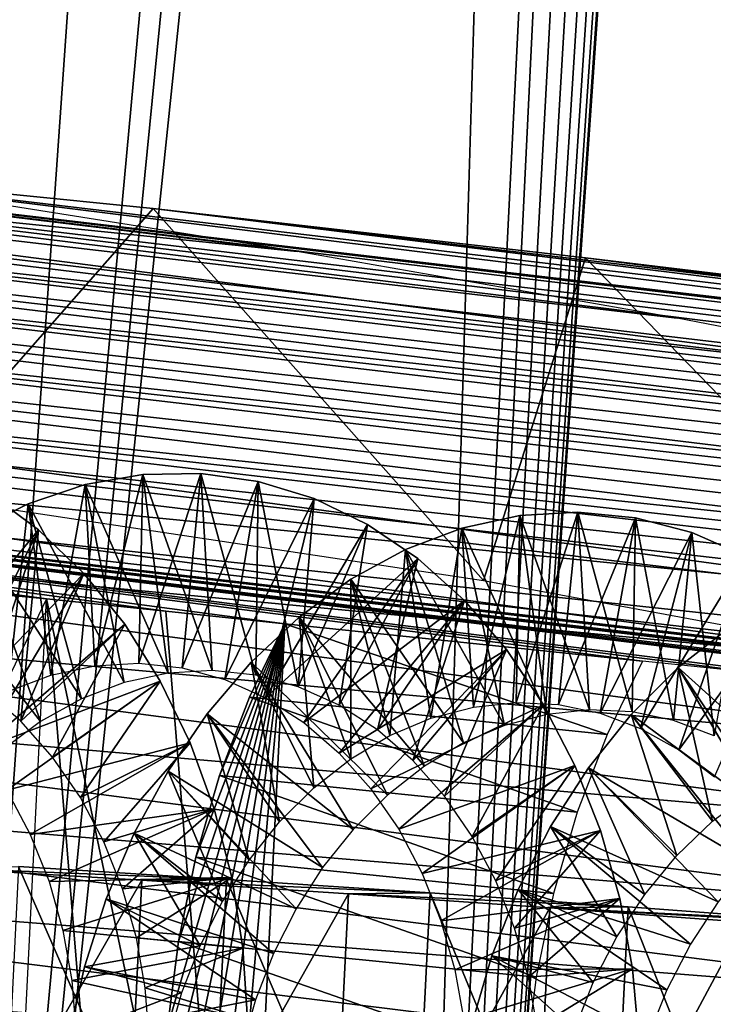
# Model space of a CAD drawing. Header units: millimetres. Extents: x -99 to 221, y -61 to 39.
# Tile 411 of 656: x 190.43 to 192.92, y -51.83 to -48.29. Entities that reach past the tile are written whole.
import ezdxf

# ---------------------------------------------------------------- set-up
doc = ezdxf.new("R2010")
doc.units = ezdxf.units.MM
doc.header["$LTSCALE"] = 33.374815
for name, color, linetype in [('122', 7, 'CONTINUOUS'), ('123', 7, 'CONTINUOUS'), ('127', 7, 'CONTINUOUS'), ('135', 7, 'CONTINUOUS'), ('136', 7, 'CONTINUOUS'), ('138', 7, 'CONTINUOUS'), ('151', 7, 'CONTINUOUS'), ('152', 7, 'CONTINUOUS'), ('33', 7, 'CONTINUOUS'), ('34', 7, 'CONTINUOUS'), ('85', 7, 'CONTINUOUS'), ('86', 7, 'CONTINUOUS'), ('87', 7, 'CONTINUOUS'), ('88', 7, 'CONTINUOUS')]:
    doc.layers.add(name, color=color, linetype=linetype)

msp = doc.modelspace()

# ---------------------------------------------------------------- linework, layer by layer
at = {"layer": '122', "color": 7, "linetype": 'Continuous'}
for points in [[(184.4275, -48.4444, -219.4162), (184.6606, -48.3515, -219.1923), (205.2551, -50.9006, -240.0365), (184.4275, -48.4444, -219.4162)], [(205.2551, -50.9006, -240.0365), (184.6606, -48.3515, -219.1923), (205.3605, -50.8552, -239.9356), (205.2551, -50.9006, -240.0365)], [(205.3605, -50.8552, -239.9356), (184.6606, -48.3515, -219.1923), (205.4671, -50.8185, -239.8327), (205.3605, -50.8552, -239.9356)], [(205.4671, -50.8185, -239.8327), (184.6606, -48.3515, -219.1923), (187.7356, -48.6732, -222.0303), (205.4671, -50.8185, -239.8327)], [(184.2012, -48.5728, -219.6296), (184.4275, -48.4444, -219.4162), (205.1514, -50.9545, -240.1348), (184.2012, -48.5728, -219.6296)], [(205.1514, -50.9545, -240.1348), (184.4275, -48.4444, -219.4162), (205.2551, -50.9006, -240.0365), (205.1514, -50.9545, -240.1348)], [(183.9849, -48.7351, -219.8296), (184.2012, -48.5728, -219.6296), (204.9504, -51.087, -240.3225), (183.9849, -48.7351, -219.8296)], [(205.0498, -51.0167, -240.2302), (184.2012, -48.5728, -219.6296), (205.1514, -50.9545, -240.1348), (205.0498, -51.0167, -240.2302)], [(204.9504, -51.087, -240.3225), (184.2012, -48.5728, -219.6296), (205.0498, -51.0167, -240.2302), (204.9504, -51.087, -240.3225)], [(189.3261, -48.8089, -223.2545), (198.1891, -49.9039, -232.3424), (187.7356, -48.6732, -222.0303), (189.3261, -48.8089, -223.2545)], [(205.5747, -50.7905, -239.7279), (205.4671, -50.8185, -239.8327), (187.7356, -48.6732, -222.0303), (205.5747, -50.7905, -239.7279)], [(205.5747, -50.7905, -239.7279), (187.7356, -48.6732, -222.0303), (201.9065, -50.3501, -236.0597), (205.5747, -50.7905, -239.7279)], [(198.1891, -49.9039, -232.3424), (201.9065, -50.3501, -236.0597), (187.7356, -48.6732, -222.0303), (198.1891, -49.9039, -232.3424)], [(183.7812, -48.9294, -220.014), (183.9849, -48.7351, -219.8296), (204.7603, -51.2508, -240.4963), (183.7812, -48.9294, -220.014)], [(204.7603, -51.2508, -240.4963), (183.9849, -48.7351, -219.8296), (204.8538, -51.1651, -240.4113), (204.7603, -51.2508, -240.4963)], [(204.8538, -51.1651, -240.4113), (183.9849, -48.7351, -219.8296), (204.9504, -51.087, -240.3225), (204.8538, -51.1651, -240.4113)], [(197.1589, -49.7375, -230.9942), (198.1891, -49.9039, -232.3424), (189.3261, -48.8089, -223.2545), (197.1589, -49.7375, -230.9942)], [(190.9067, -48.9666, -224.4708), (197.1589, -49.7375, -230.9942), (189.3261, -48.8089, -223.2545), (190.9067, -48.9666, -224.4708)], [(183.5926, -49.153, -220.1802), (183.7812, -48.9294, -220.014), (204.5836, -51.4437, -240.6537), (183.5926, -49.153, -220.1802)], [(204.5836, -51.4437, -240.6537), (183.7812, -48.9294, -220.014), (204.6701, -51.3438, -240.5772), (204.5836, -51.4437, -240.6537)], [(204.6701, -51.3438, -240.5772), (183.7812, -48.9294, -220.014), (204.7603, -51.2508, -240.4963), (204.6701, -51.3438, -240.5772)], [(196.1083, -49.5871, -229.6193), (197.1589, -49.7375, -230.9942), (190.9067, -48.9666, -224.4708), (196.1083, -49.5871, -229.6193)], [(192.4628, -49.1442, -225.668), (196.1083, -49.5871, -229.6193), (190.9067, -48.9666, -224.4708), (192.4628, -49.1442, -225.668)], [(195.0458, -49.4543, -228.229), (196.1083, -49.5871, -229.6193), (192.4628, -49.1442, -225.668), (195.0458, -49.4543, -228.229)], [(193.9797, -49.3401, -226.8348), (195.0458, -49.4543, -228.229), (192.4628, -49.1442, -225.668), (193.9797, -49.3401, -226.8348)], [(183.4216, -49.4032, -220.3262), (183.5926, -49.153, -220.1802), (204.4228, -51.663, -240.7926), (183.4216, -49.4032, -220.3262)], [(204.4228, -51.663, -240.7926), (183.5926, -49.153, -220.1802), (204.5011, -51.5502, -240.7256), (204.4228, -51.663, -240.7926)], [(204.5011, -51.5502, -240.7256), (183.5926, -49.153, -220.1802), (204.5836, -51.4437, -240.6537), (204.5011, -51.5502, -240.7256)], [(183.2702, -49.677, -220.4502), (183.4216, -49.4032, -220.3262), (190.5234, -50.3698, -227.447), (183.2702, -49.677, -220.4502)], [(204.3491, -51.7816, -240.8544), (183.4216, -49.4032, -220.3262), (204.4228, -51.663, -240.7926), (204.3491, -51.7816, -240.8544)], [(183.4216, -49.4032, -220.3262), (204.3491, -51.7816, -240.8544), (202.8214, -51.6584, -239.4053), (183.4216, -49.4032, -220.3262)], [(201.9634, -51.5684, -238.571), (183.4216, -49.4032, -220.3262), (202.3928, -51.6135, -238.9886), (201.9634, -51.5684, -238.571)], [(183.4216, -49.4032, -220.3262), (201.9634, -51.5684, -238.571), (199.9614, -51.3584, -236.6243), (183.4216, -49.4032, -220.3262)], [(202.3928, -51.6135, -238.9886), (183.4216, -49.4032, -220.3262), (202.8214, -51.6584, -239.4053), (202.3928, -51.6135, -238.9886)], [(199.1034, -51.2685, -235.79), (183.4216, -49.4032, -220.3262), (199.5328, -51.3135, -236.2076), (199.1034, -51.2685, -235.79)], [(183.4216, -49.4032, -220.3262), (199.1034, -51.2685, -235.79), (197.1014, -51.0586, -233.8433), (183.4216, -49.4032, -220.3262)], [(199.5328, -51.3135, -236.2076), (183.4216, -49.4032, -220.3262), (199.9614, -51.3584, -236.6243), (199.5328, -51.3135, -236.2076)], [(196.2434, -50.9687, -233.009), (183.4216, -49.4032, -220.3262), (196.6728, -51.0137, -233.4266), (196.2434, -50.9687, -233.009)], [(183.4216, -49.4032, -220.3262), (196.2434, -50.9687, -233.009), (193.5264, -50.6841, -230.3671), (183.4216, -49.4032, -220.3262)], [(196.6728, -51.0137, -233.4266), (183.4216, -49.4032, -220.3262), (197.1014, -51.0586, -233.8433), (196.6728, -51.0137, -233.4266)], [(190.5234, -50.3698, -227.447), (183.4216, -49.4032, -220.3262), (190.9528, -50.4147, -227.8645), (190.5234, -50.3698, -227.447)], [(190.9528, -50.4147, -227.8645), (183.4216, -49.4032, -220.3262), (191.3814, -50.4596, -228.2813), (190.9528, -50.4147, -227.8645)], [(191.3814, -50.4596, -228.2813), (183.4216, -49.4032, -220.3262), (192.6684, -50.5943, -229.5327), (191.3814, -50.4596, -228.2813)], [(192.6684, -50.5943, -229.5327), (183.4216, -49.4032, -220.3262), (193.0978, -50.6393, -229.9503), (192.6684, -50.5943, -229.5327)], [(193.0978, -50.6393, -229.9503), (183.4216, -49.4032, -220.3262), (193.5264, -50.6841, -230.3671), (193.0978, -50.6393, -229.9503)], [(190.3956, -50.6357, -227.5482), (183.2702, -49.677, -220.4502), (190.5234, -50.3698, -227.447), (190.3956, -50.6357, -227.5482)], [(191.2537, -50.7244, -228.3825), (191.3814, -50.4596, -228.2813), (192.5408, -50.8576, -229.634), (191.2537, -50.7244, -228.3825)], [(192.5408, -50.8576, -229.634), (191.3814, -50.4596, -228.2813), (192.6684, -50.5943, -229.5327), (192.5408, -50.8576, -229.634)], [(191.1464, -51.0054, -228.4618), (191.2537, -50.7244, -228.3825), (192.4335, -51.1372, -229.7134), (191.1464, -51.0054, -228.4618)], [(192.4335, -51.1372, -229.7134), (191.2537, -50.7244, -228.3825), (192.5408, -50.8576, -229.634), (192.4335, -51.1372, -229.7134)], [(191.0607, -51.2992, -228.5181), (191.1464, -51.0054, -228.4618), (192.3479, -51.4295, -229.7697), (191.0607, -51.2992, -228.5181)], [(192.3479, -51.4295, -229.7697), (191.1464, -51.0054, -228.4618), (192.4335, -51.1372, -229.7134), (192.3479, -51.4295, -229.7697)], [(190.9978, -51.6021, -228.5507), (191.0607, -51.2992, -228.5181), (192.2851, -51.731, -229.8025), (190.9978, -51.6021, -228.5507)], [(192.2851, -51.731, -229.8025), (191.0607, -51.2992, -228.5181), (192.3479, -51.4295, -229.7697), (192.2851, -51.731, -229.8025)], [(190.9583, -51.9105, -228.5593), (190.9978, -51.6021, -228.5507), (192.2457, -52.0381, -229.8112), (190.9583, -51.9105, -228.5593)], [(192.2457, -52.0381, -229.8112), (190.9978, -51.6021, -228.5507), (192.2851, -51.731, -229.8025), (192.2457, -52.0381, -229.8112)]]:
    msp.add_3dface(points, dxfattribs=at)
at = {"layer": '123', "color": 7, "linetype": 'Continuous'}
for points in [[(189.9721, -48.8908, -222.4995), (185.8286, -48.4444, -218.015), (191.4257, -49.121, -223.6169), (189.9721, -48.8908, -222.4995)], [(185.8286, -48.4444, -218.015), (186.042, -48.5728, -217.7888), (191.4257, -49.121, -223.6169), (185.8286, -48.4444, -218.015)], [(192.7931, -49.3608, -224.6679), (186.042, -48.5728, -217.7888), (194.0646, -49.607, -225.6451), (192.7931, -49.3608, -224.6679)], [(191.4257, -49.121, -223.6169), (186.042, -48.5728, -217.7888), (192.7931, -49.3608, -224.6679), (191.4257, -49.121, -223.6169)], [(186.042, -48.5728, -217.7888), (186.2421, -48.7351, -217.5725), (194.0646, -49.607, -225.6451), (186.042, -48.5728, -217.7888)], [(186.2421, -48.7351, -217.5725), (186.4264, -48.9294, -217.3687), (206.8238, -51.1651, -238.4414), (186.2421, -48.7351, -217.5725)], [(194.0646, -49.607, -225.6451), (186.2421, -48.7351, -217.5725), (206.735, -51.087, -238.538), (194.0646, -49.607, -225.6451)], [(206.735, -51.087, -238.538), (186.2421, -48.7351, -217.5725), (206.8238, -51.1651, -238.4414), (206.735, -51.087, -238.538)], [(206.9088, -51.2508, -238.3478), (186.4264, -48.9294, -217.3687), (206.9896, -51.3438, -238.2576), (206.9088, -51.2508, -238.3478)], [(206.8238, -51.1651, -238.4414), (186.4264, -48.9294, -217.3687), (206.9088, -51.2508, -238.3478), (206.8238, -51.1651, -238.4414)], [(186.4264, -48.9294, -217.3687), (186.5926, -49.153, -217.1802), (206.9896, -51.3438, -238.2576), (186.4264, -48.9294, -217.3687)], [(206.9896, -51.3438, -238.2576), (186.5926, -49.153, -217.1802), (207.0662, -51.4437, -238.1711), (206.9896, -51.3438, -238.2576)], [(207.0662, -51.4437, -238.1711), (186.5926, -49.153, -217.1802), (207.138, -51.5502, -238.0886), (207.0662, -51.4437, -238.1711)], [(186.5926, -49.153, -217.1802), (186.7386, -49.4032, -217.0092), (207.138, -51.5502, -238.0886), (186.5926, -49.153, -217.1802)], [(186.7386, -49.4032, -217.0092), (186.8626, -49.677, -216.8578), (193.8594, -50.3698, -224.111), (186.7386, -49.4032, -217.0092)], [(207.138, -51.5502, -238.0886), (186.7386, -49.4032, -217.0092), (207.205, -51.663, -238.0104), (207.138, -51.5502, -238.0886)], [(207.205, -51.663, -238.0104), (186.7386, -49.4032, -217.0092), (207.2668, -51.7816, -237.9367), (207.205, -51.663, -238.0104)], [(207.2668, -51.7816, -237.9367), (186.7386, -49.4032, -217.0092), (193.8594, -50.3698, -224.111), (207.2668, -51.7816, -237.9367)], [(186.8626, -49.677, -216.8578), (186.963, -49.9706, -216.7281), (193.9606, -50.6357, -223.9832), (186.8626, -49.677, -216.8578)], [(193.8594, -50.3698, -224.111), (186.8626, -49.677, -216.8578), (193.9606, -50.6357, -223.9832), (193.8594, -50.3698, -224.111)], [(186.963, -49.9706, -216.7281), (187.0385, -50.2807, -216.6215), (194.0398, -50.9177, -223.8758), (186.963, -49.9706, -216.7281)], [(193.9606, -50.6357, -223.9832), (186.963, -49.9706, -216.7281), (194.0398, -50.9177, -223.8758), (193.9606, -50.6357, -223.9832)], [(187.0385, -50.2807, -216.6215), (187.0883, -50.6031, -216.5396), (194.096, -51.2123, -223.7901), (187.0385, -50.2807, -216.6215)], [(194.0398, -50.9177, -223.8758), (187.0385, -50.2807, -216.6215), (194.096, -51.2123, -223.7901), (194.0398, -50.9177, -223.8758)], [(187.0883, -50.6031, -216.5396), (187.1116, -50.934, -216.4832), (194.1286, -51.5162, -223.7271), (187.0883, -50.6031, -216.5396)], [(194.096, -51.2123, -223.7901), (187.0883, -50.6031, -216.5396), (194.1286, -51.5162, -223.7271), (194.096, -51.2123, -223.7901)], [(187.1116, -50.934, -216.4832), (187.1082, -51.269, -216.4531), (194.1372, -51.8255, -223.6876), (187.1116, -50.934, -216.4832)], [(194.1286, -51.5162, -223.7271), (187.1116, -50.934, -216.4832), (194.1372, -51.8255, -223.6876), (194.1286, -51.5162, -223.7271)], [(187.1082, -51.269, -216.4531), (187.0781, -51.604, -216.4497), (194.1217, -52.1367, -223.6721), (187.1082, -51.269, -216.4531)], [(194.1372, -51.8255, -223.6876), (187.1082, -51.269, -216.4531), (194.1217, -52.1367, -223.6721), (194.1372, -51.8255, -223.6876)], [(187.0781, -51.604, -216.4497), (187.0217, -51.9349, -216.473), (194.0822, -52.446, -223.6807), (187.0781, -51.604, -216.4497)], [(194.1217, -52.1367, -223.6721), (187.0781, -51.604, -216.4497), (194.0822, -52.446, -223.6807), (194.1217, -52.1367, -223.6721)]]:
    msp.add_3dface(points, dxfattribs=at)
at = {"layer": '127', "color": 7, "linetype": 'Continuous'}
for points in [[(190.9067, -48.9666, -224.4708), (189.3261, -48.8089, -223.2545), (190.0062, -49.9905, -223.7651), (190.9067, -48.9666, -224.4708)], [(192.0963, -50.304, -225.3722), (190.9067, -48.9666, -224.4708), (190.0062, -49.9905, -223.7651), (192.0963, -50.304, -225.3722)], [(192.4628, -49.1442, -225.668), (190.9067, -48.9666, -224.4708), (192.0963, -50.304, -225.3722), (192.4628, -49.1442, -225.668)], [(193.9147, -50.6413, -226.7697), (192.4628, -49.1442, -225.668), (192.0963, -50.304, -225.3722), (193.9147, -50.6413, -226.7697)], [(193.9797, -49.3401, -226.8348), (192.4628, -49.1442, -225.668), (193.9147, -50.6413, -226.7697), (193.9797, -49.3401, -226.8348)]]:
    msp.add_3dface(points, dxfattribs=at)
at = {"layer": '135', "color": 7, "linetype": 'Continuous'}
for points in [[(190.4228, -51.3329, -229.4614), (191.1709, -51.3793, -229.6411), (190.107, -51.3363, -229.844), (190.4228, -51.3329, -229.4614)], [(190.107, -51.3363, -229.844), (191.1709, -51.3793, -229.6411), (190.8664, -51.3825, -230.0093), (190.107, -51.3363, -229.844)], [(191.1709, -51.3793, -229.6411), (191.9036, -51.4276, -229.8753), (190.8664, -51.3825, -230.0093), (191.1709, -51.3793, -229.6411)], [(190.8664, -51.3825, -230.0093), (191.9036, -51.4276, -229.8753), (191.6105, -51.4309, -230.2331), (190.8664, -51.3825, -230.0093)], [(191.9036, -51.4276, -229.8753), (192.617, -51.4776, -230.1628), (191.6105, -51.4309, -230.2331), (191.9036, -51.4276, -229.8753)], [(191.6105, -51.4309, -230.2331), (192.617, -51.4776, -230.1628), (192.3349, -51.4811, -230.5138), (191.6105, -51.4309, -230.2331)], [(192.617, -51.4776, -230.1628), (193.3071, -51.5291, -230.5019), (192.3349, -51.4811, -230.5138), (192.617, -51.4776, -230.1628)], [(193.3071, -51.5291, -230.5019), (193.2029, -51.5291, -230.6061), (192.3349, -51.4811, -230.5138), (193.3071, -51.5291, -230.5019)], [(192.3349, -51.4811, -230.5138), (193.2029, -51.5291, -230.6061), (193.0353, -51.5329, -230.8499), (192.3349, -51.4811, -230.5138)]]:
    msp.add_3dface(points, dxfattribs=at)
at = {"layer": '136', "color": 7, "linetype": 'Continuous'}
for points in [[(190.348, -52.8292, -229.3867), (191.0961, -52.8756, -229.5663), (190.4228, -51.3329, -229.4614), (190.348, -52.8292, -229.3867)], [(191.0961, -52.8756, -229.5663), (191.1709, -51.3793, -229.6411), (190.4228, -51.3329, -229.4614), (191.0961, -52.8756, -229.5663)], [(191.0961, -52.8756, -229.5663), (191.8288, -52.9239, -229.8005), (191.1709, -51.3793, -229.6411), (191.0961, -52.8756, -229.5663)], [(191.8288, -52.9239, -229.8005), (191.9036, -51.4276, -229.8753), (191.1709, -51.3793, -229.6411), (191.8288, -52.9239, -229.8005)], [(191.8288, -52.9239, -229.8005), (192.5422, -52.9739, -230.088), (191.9036, -51.4276, -229.8753), (191.8288, -52.9239, -229.8005)], [(192.5422, -52.9739, -230.088), (192.617, -51.4776, -230.1628), (191.9036, -51.4276, -229.8753), (192.5422, -52.9739, -230.088)], [(192.5422, -52.9739, -230.088), (193.2323, -53.0253, -230.4272), (192.617, -51.4776, -230.1628), (192.5422, -52.9739, -230.088)], [(193.2323, -53.0253, -230.4272), (193.3071, -51.5291, -230.5019), (192.617, -51.4776, -230.1628), (193.2323, -53.0253, -230.4272)]]:
    msp.add_3dface(points, dxfattribs=at)
at = {"layer": '138', "color": 7, "linetype": 'Continuous'}
for points in [[(190.0323, -52.8325, -229.7692), (190.107, -51.3363, -229.844), (190.8664, -51.3825, -230.0093), (190.0323, -52.8325, -229.7692)], [(190.7916, -52.8787, -229.9346), (190.0323, -52.8325, -229.7692), (190.8664, -51.3825, -230.0093), (190.7916, -52.8787, -229.9346)], [(190.7916, -52.8787, -229.9346), (190.8664, -51.3825, -230.0093), (191.6105, -51.4309, -230.2331), (190.7916, -52.8787, -229.9346)], [(191.5357, -52.9271, -230.1583), (190.7916, -52.8787, -229.9346), (191.6105, -51.4309, -230.2331), (191.5357, -52.9271, -230.1583)], [(191.5357, -52.9271, -230.1583), (191.6105, -51.4309, -230.2331), (192.3349, -51.4811, -230.5138), (191.5357, -52.9271, -230.1583)], [(192.2601, -52.9774, -230.439), (191.5357, -52.9271, -230.1583), (192.3349, -51.4811, -230.5138), (192.2601, -52.9774, -230.439)], [(192.2601, -52.9774, -230.439), (192.3349, -51.4811, -230.5138), (193.0353, -51.5329, -230.8499), (192.2601, -52.9774, -230.439)], [(192.9605, -53.0292, -230.7751), (192.2601, -52.9774, -230.439), (193.0353, -51.5329, -230.8499), (192.9605, -53.0292, -230.7751)]]:
    msp.add_3dface(points, dxfattribs=at)
at = {"layer": '151', "color": 7, "linetype": 'Continuous'}
for points in [[(190.792, -53.6321, -227.7037), (190.3623, -53.5924, -227.2859), (190.5234, -50.3698, -227.447), (190.792, -53.6321, -227.7037)], [(190.5234, -50.3698, -227.447), (190.9528, -50.4147, -227.8645), (191.2209, -53.6718, -228.1207), (190.5234, -50.3698, -227.447)], [(191.2209, -53.6718, -228.1207), (190.792, -53.6321, -227.7037), (190.5234, -50.3698, -227.447), (191.2209, -53.6718, -228.1207)], [(191.3814, -50.4596, -228.2813), (191.2209, -53.6718, -228.1207), (190.9528, -50.4147, -227.8645), (191.3814, -50.4596, -228.2813)]]:
    msp.add_3dface(points, dxfattribs=at)
at = {"layer": '152', "color": 7, "linetype": 'Continuous'}
for points in [[(191.3814, -50.4596, -228.2813), (190.9428, -52.2209, -228.5438), (190.9514, -52.5293, -228.5044), (191.3814, -50.4596, -228.2813)], [(191.3814, -50.4596, -228.2813), (190.9583, -51.9105, -228.5593), (190.9428, -52.2209, -228.5438), (191.3814, -50.4596, -228.2813)], [(191.3814, -50.4596, -228.2813), (190.9514, -52.5293, -228.5044), (190.9841, -52.8322, -228.4414), (191.3814, -50.4596, -228.2813)], [(191.3814, -50.4596, -228.2813), (190.9978, -51.6021, -228.5507), (190.9583, -51.9105, -228.5593), (191.3814, -50.4596, -228.2813)], [(191.3814, -50.4596, -228.2813), (190.9841, -52.8322, -228.4414), (191.0404, -53.126, -228.3558), (191.3814, -50.4596, -228.2813)], [(191.3814, -50.4596, -228.2813), (191.0607, -51.2992, -228.5181), (190.9978, -51.6021, -228.5507), (191.3814, -50.4596, -228.2813)], [(191.3814, -50.4596, -228.2813), (191.0404, -53.126, -228.3558), (191.1196, -53.407, -228.2484), (191.3814, -50.4596, -228.2813)], [(191.3814, -50.4596, -228.2813), (191.1464, -51.0054, -228.4618), (191.0607, -51.2992, -228.5181), (191.3814, -50.4596, -228.2813)], [(191.2209, -53.6718, -228.1207), (191.3814, -50.4596, -228.2813), (191.1196, -53.407, -228.2484), (191.2209, -53.6718, -228.1207)], [(191.3814, -50.4596, -228.2813), (191.2537, -50.7244, -228.3825), (191.1464, -51.0054, -228.4618), (191.3814, -50.4596, -228.2813)]]:
    msp.add_3dface(points, dxfattribs=at)
at = {"layer": '33', "color": 5, "linetype": 'Continuous', "true_color": 0x0303ff}
for points in [[(194.2356, -23.231, -210.8523), (194.2771, -22.8143, -210.8524), (191.7289, -59.4439, -209.7393), (194.2356, -23.231, -210.8523)], [(191.7289, -59.4439, -209.7393), (194.2771, -22.8143, -210.8524), (193.6646, -58.7521, -207.8727), (191.7289, -59.4439, -209.7393)], [(194.1637, -23.6422, -210.8831), (194.2356, -23.231, -210.8523), (191.7289, -59.4439, -209.7393), (194.1637, -23.6422, -210.8831)], [(194.062, -24.0437, -210.9447), (194.1637, -23.6422, -210.8831), (191.7289, -59.4439, -209.7393), (194.062, -24.0437, -210.9447)], [(193.9317, -24.4309, -211.0362), (194.062, -24.0437, -210.9447), (191.7289, -59.4439, -209.7393), (193.9317, -24.4309, -211.0362)], [(193.7743, -24.7997, -211.1568), (193.9317, -24.4309, -211.0362), (191.7289, -59.4439, -209.7393), (193.7743, -24.7997, -211.1568)], [(193.5915, -25.1459, -211.305), (193.7743, -24.7997, -211.1568), (191.7289, -59.4439, -209.7393), (193.5915, -25.1459, -211.305)], [(193.3852, -25.4659, -211.4793), (193.5915, -25.1459, -211.305), (191.7289, -59.4439, -209.7393), (193.3852, -25.4659, -211.4793)], [(189.7763, -59.9843, -211.6378), (193.3852, -25.4659, -211.4793), (191.7289, -59.4439, -209.7393), (189.7763, -59.9843, -211.6378)], [(193.1577, -25.756, -211.6778), (193.3852, -25.4659, -211.4793), (189.7763, -59.9843, -211.6378), (193.1577, -25.756, -211.6778)], [(192.9116, -26.0131, -211.8983), (193.1577, -25.756, -211.6778), (189.7763, -59.9843, -211.6378), (192.9116, -26.0131, -211.8983)], [(192.109, -26.7147, -212.6307), (192.9116, -26.0131, -211.8983), (189.7763, -59.9843, -211.6378), (192.109, -26.7147, -212.6307)], [(191.2767, -27.3366, -213.4008), (192.109, -26.7147, -212.6307), (189.7763, -59.9843, -211.6378), (191.2767, -27.3366, -213.4008)], [(187.8129, -60.3714, -213.5626), (191.2767, -27.3366, -213.4008), (189.7763, -59.9843, -211.6378), (187.8129, -60.3714, -213.5626)], [(190.4189, -27.8759, -214.2047), (191.2767, -27.3366, -213.4008), (187.8129, -60.3714, -213.5626), (190.4189, -27.8759, -214.2047)]]:
    msp.add_3dface(points, dxfattribs=at)
at = {"layer": '34', "color": 5, "linetype": 'Continuous', "true_color": 0x0303ff}
for points in [[(188.0219, -58.1881, -202.2299), (192.7645, 36.706, -206.9725), (190.1387, 0.7769, -206.007), (188.0219, -58.1881, -202.2299)], [(189.9345, -57.347, -200.4014), (192.7645, 36.706, -206.9725), (188.0219, -58.1881, -202.2299), (189.9345, -57.347, -200.4014)], [(194.593, 35.8649, -205.0599), (192.7645, 36.706, -206.9725), (189.9345, -57.347, -200.4014), (194.593, 35.8649, -205.0599)], [(191.8181, -56.3593, -198.6164), (194.593, 35.8649, -205.0599), (189.9345, -57.347, -200.4014), (191.8181, -56.3593, -198.6164)], [(196.378, 34.8772, -203.1763), (194.593, 35.8649, -205.0599), (191.8181, -56.3593, -198.6164), (196.378, 34.8772, -203.1763)], [(193.6667, -55.2281, -196.8809), (196.378, 34.8772, -203.1763), (191.8181, -56.3593, -198.6164), (193.6667, -55.2281, -196.8809)]]:
    msp.add_3dface(points, dxfattribs=at)
at = {"layer": '85', "linetype": 'Continuous'}
for points in [[(192.9797, -50.4741, -228.0102), (192.7967, -50.6174, -228.1201), (193.0597, -51.0667, -227.5974), (192.9797, -50.4741, -228.0102)], [(192.7967, -50.6174, -228.1201), (192.6272, -50.7862, -228.214), (192.9206, -51.17, -227.6615), (192.7967, -50.6174, -228.1201)], [(193.0597, -51.0667, -227.5974), (192.7967, -50.6174, -228.1201), (192.9206, -51.17, -227.6615), (193.0597, -51.0667, -227.5974)], [(192.6272, -50.7862, -228.214), (192.4734, -50.9777, -228.2899), (192.7916, -51.2935, -227.7131), (192.6272, -50.7862, -228.214)], [(192.9206, -51.17, -227.6615), (192.6272, -50.7862, -228.214), (192.7916, -51.2935, -227.7131), (192.9206, -51.17, -227.6615)], [(192.4734, -50.9777, -228.2899), (192.3375, -51.1885, -228.346), (192.6762, -51.4331, -227.7498), (192.4734, -50.9777, -228.2899)], [(192.7916, -51.2935, -227.7131), (192.4734, -50.9777, -228.2899), (192.6762, -51.4331, -227.7498), (192.7916, -51.2935, -227.7131)], [(192.3375, -51.1885, -228.346), (192.2213, -51.4152, -228.3807), (192.5761, -51.5855, -227.7705), (192.3375, -51.1885, -228.346)], [(192.6762, -51.4331, -227.7498), (192.3375, -51.1885, -228.346), (192.5761, -51.5855, -227.7705), (192.6762, -51.4331, -227.7498)], [(192.2213, -51.4152, -228.3807), (192.1263, -51.6537, -228.3932), (192.4912, -51.7494, -227.7743), (192.2213, -51.4152, -228.3807)], [(192.5761, -51.5855, -227.7705), (192.2213, -51.4152, -228.3807), (192.4912, -51.7494, -227.7743), (192.5761, -51.5855, -227.7705)], [(192.1263, -51.6537, -228.3932), (192.0536, -51.9, -228.3825), (192.4231, -51.9213, -227.7604), (192.1263, -51.6537, -228.3932)], [(192.4912, -51.7494, -227.7743), (192.1263, -51.6537, -228.3932), (192.4231, -51.9213, -227.7604), (192.4912, -51.7494, -227.7743)]]:
    msp.add_3dface(points, dxfattribs=at)
at = {"layer": '86', "linetype": 'Continuous'}
for points in [[(192.7967, -50.6174, -228.1201), (192.9797, -50.4741, -228.0102), (193.3243, -51.0932, -227.862), (192.7967, -50.6174, -228.1201)], [(192.6272, -50.7862, -228.214), (192.7967, -50.6174, -228.1201), (193.1852, -51.1964, -227.9261), (192.6272, -50.7862, -228.214)], [(193.1852, -51.1964, -227.9261), (192.7967, -50.6174, -228.1201), (193.3243, -51.0932, -227.862), (193.1852, -51.1964, -227.9261)], [(192.4734, -50.9777, -228.2899), (192.6272, -50.7862, -228.214), (193.0562, -51.3199, -227.9777), (192.4734, -50.9777, -228.2899)], [(193.0562, -51.3199, -227.9777), (192.6272, -50.7862, -228.214), (193.1852, -51.1964, -227.9261), (193.0562, -51.3199, -227.9777)], [(192.3375, -51.1885, -228.346), (192.4734, -50.9777, -228.2899), (192.9408, -51.4596, -228.0144), (192.3375, -51.1885, -228.346)], [(192.9408, -51.4596, -228.0144), (192.4734, -50.9777, -228.2899), (193.0562, -51.3199, -227.9777), (192.9408, -51.4596, -228.0144)], [(192.2213, -51.4152, -228.3807), (192.3375, -51.1885, -228.346), (192.8407, -51.612, -228.0351), (192.2213, -51.4152, -228.3807)], [(192.8407, -51.612, -228.0351), (192.3375, -51.1885, -228.346), (192.9408, -51.4596, -228.0144), (192.8407, -51.612, -228.0351)], [(192.1263, -51.6537, -228.3932), (192.2213, -51.4152, -228.3807), (192.7558, -51.7759, -228.0389), (192.1263, -51.6537, -228.3932)], [(192.7558, -51.7759, -228.0389), (192.2213, -51.4152, -228.3807), (192.8407, -51.612, -228.0351), (192.7558, -51.7759, -228.0389)], [(192.0536, -51.9, -228.3825), (192.1263, -51.6537, -228.3932), (192.6877, -51.9477, -228.025), (192.0536, -51.9, -228.3825)], [(192.6877, -51.9477, -228.025), (192.1263, -51.6537, -228.3932), (192.7558, -51.7759, -228.0389), (192.6877, -51.9477, -228.025)]]:
    msp.add_3dface(points, dxfattribs=at)
at = {"layer": '87', "linetype": 'Continuous'}
for points in [[(190.662, -49.9597, -224.8567), (190.6968, -50.6108, -224.5285), (190.8704, -49.9231, -224.7107), (190.662, -49.9597, -224.8567)], [(190.6968, -50.6108, -224.5285), (190.8552, -50.6021, -224.4354), (190.8704, -49.9231, -224.7107), (190.6968, -50.6108, -224.5285)], [(190.8552, -50.6021, -224.4354), (191.0115, -50.6186, -224.3415), (191.0793, -49.9193, -224.5609), (190.8552, -50.6021, -224.4354)], [(190.8704, -49.9231, -224.7107), (190.8552, -50.6021, -224.4354), (191.0793, -49.9193, -224.5609), (190.8704, -49.9231, -224.7107)], [(191.0793, -49.9193, -224.5609), (191.0115, -50.6186, -224.3415), (191.2856, -49.9483, -224.4104), (191.0793, -49.9193, -224.5609)], [(191.0115, -50.6186, -224.3415), (191.1647, -50.6602, -224.2486), (191.2856, -49.9483, -224.4104), (191.0115, -50.6186, -224.3415)], [(191.2856, -49.9483, -224.4104), (191.1647, -50.6602, -224.2486), (191.4864, -50.0099, -224.2622), (191.2856, -49.9483, -224.4104)], [(190.3168, -49.9913, -222.6724), (190.0393, -50.6742, -222.666), (190.4946, -50.1217, -222.5403), (190.3168, -49.9913, -222.6724)], [(190.4571, -50.0284, -224.9959), (190.5384, -50.6451, -224.6186), (190.662, -49.9597, -224.8567), (190.4571, -50.0284, -224.9959)], [(190.5384, -50.6451, -224.6186), (190.6968, -50.6108, -224.5285), (190.662, -49.9597, -224.8567), (190.5384, -50.6451, -224.6186)], [(190.2588, -50.1281, -225.1255), (190.3842, -50.7038, -224.7021), (190.4571, -50.0284, -224.9959), (190.2588, -50.1281, -225.1255)], [(190.3842, -50.7038, -224.7021), (190.5384, -50.6451, -224.6186), (190.4571, -50.0284, -224.9959), (190.3842, -50.7038, -224.7021)], [(191.1647, -50.6602, -224.2486), (191.3119, -50.7262, -224.1594), (191.4864, -50.0099, -224.2622), (191.1647, -50.6602, -224.2486)], [(191.4864, -50.0099, -224.2622), (191.3119, -50.7262, -224.1594), (191.6788, -50.1028, -224.1193), (191.4864, -50.0099, -224.2622)], [(192.3658, -50.7507, -225.7862), (192.4353, -50.0581, -226.0111), (192.2133, -50.7432, -225.8772), (192.3658, -50.7507, -225.7862)], [(192.4353, -50.0581, -226.0111), (192.2262, -50.0706, -226.1602), (192.2133, -50.7432, -225.8772), (192.4353, -50.0581, -226.0111)], [(192.6426, -50.0786, -225.8605), (192.4353, -50.0581, -226.0111), (192.3658, -50.7507, -225.7862), (192.6426, -50.0786, -225.8605)], [(192.2262, -50.0706, -226.1602), (192.0185, -50.1157, -226.3046), (192.0594, -50.7595, -225.9669), (192.2262, -50.0706, -226.1602)], [(192.2133, -50.7432, -225.8772), (192.2262, -50.0706, -226.1602), (192.0594, -50.7595, -225.9669), (192.2133, -50.7432, -225.8772)], [(192.5155, -50.7818, -225.6956), (192.6426, -50.0786, -225.8605), (192.3658, -50.7507, -225.7862), (192.5155, -50.7818, -225.6956)], [(192.8452, -50.1316, -225.7114), (192.6426, -50.0786, -225.8605), (192.5155, -50.7818, -225.6956), (192.8452, -50.1316, -225.7114)], [(190.0393, -50.6742, -222.666), (190.1661, -50.7839, -222.5924), (190.4946, -50.1217, -222.5403), (190.0393, -50.6742, -222.666)], [(190.4946, -50.1217, -222.5403), (190.1661, -50.7839, -222.5924), (190.658, -50.2795, -222.4199), (190.4946, -50.1217, -222.5403)], [(191.6788, -50.1028, -224.1193), (191.3119, -50.7262, -224.1594), (191.86, -50.2258, -223.9846), (191.6788, -50.1028, -224.1193)], [(192.0185, -50.1157, -226.3046), (191.8151, -50.1926, -226.4416), (191.9068, -50.7996, -226.0526), (192.0185, -50.1157, -226.3046)], [(192.0594, -50.7595, -225.9669), (192.0185, -50.1157, -226.3046), (191.9068, -50.7996, -226.0526), (192.0594, -50.7595, -225.9669)], [(192.6609, -50.8362, -225.6073), (192.8452, -50.1316, -225.7114), (192.5155, -50.7818, -225.6956), (192.6609, -50.8362, -225.6073)], [(193.04, -50.2165, -225.5668), (192.8452, -50.1316, -225.7114), (192.6609, -50.8362, -225.6073), (193.04, -50.2165, -225.5668)], [(191.8151, -50.1926, -226.4416), (191.6189, -50.3001, -226.5683), (191.7594, -50.8622, -226.1313), (191.8151, -50.1926, -226.4416)], [(191.9068, -50.7996, -226.0526), (191.8151, -50.1926, -226.4416), (191.7594, -50.8622, -226.1313), (191.9068, -50.7996, -226.0526)], [(191.3119, -50.7262, -224.1594), (191.4498, -50.815, -224.0769), (191.86, -50.2258, -223.9846), (191.3119, -50.7262, -224.1594)], [(191.86, -50.2258, -223.9846), (191.4498, -50.815, -224.0769), (192.0273, -50.3766, -223.8609), (191.86, -50.2258, -223.9846)], [(192.7988, -50.9128, -225.5243), (193.04, -50.2165, -225.5668), (192.6609, -50.8362, -225.6073), (192.7988, -50.9128, -225.5243)], [(193.2244, -50.3317, -225.4297), (193.04, -50.2165, -225.5668), (192.7988, -50.9128, -225.5243), (193.2244, -50.3317, -225.4297)], [(190.1661, -50.7839, -222.5924), (190.2804, -50.9128, -222.5294), (190.658, -50.2795, -222.4199), (190.1661, -50.7839, -222.5924)], [(190.658, -50.2795, -222.4199), (190.2804, -50.9128, -222.5294), (190.8047, -50.4619, -222.3137), (190.658, -50.2795, -222.4199)], [(191.6189, -50.3001, -226.5683), (191.4328, -50.4362, -226.682), (191.6187, -50.9459, -226.2013), (191.6189, -50.3001, -226.5683)], [(191.7594, -50.8622, -226.1313), (191.6189, -50.3001, -226.5683), (191.6187, -50.9459, -226.2013), (191.7594, -50.8622, -226.1313)], [(192.9271, -51.0099, -225.4485), (193.2244, -50.3317, -225.4297), (192.7988, -50.9128, -225.5243), (192.9271, -51.0099, -225.4485)], [(191.4498, -50.815, -224.0769), (191.5766, -50.9247, -224.0032), (192.0273, -50.3766, -223.8609), (191.4498, -50.815, -224.0769)], [(192.0273, -50.3766, -223.8609), (191.5766, -50.9247, -224.0032), (192.1786, -50.5528, -223.7508), (192.0273, -50.3766, -223.8609)], [(191.4328, -50.4362, -226.682), (191.2595, -50.5986, -226.7804), (191.4855, -51.0501, -226.2613), (191.4328, -50.4362, -226.682)], [(191.6187, -50.9459, -226.2013), (191.4328, -50.4362, -226.682), (191.4855, -51.0501, -226.2613), (191.6187, -50.9459, -226.2013)], [(190.8047, -50.4619, -222.3137), (190.2804, -50.9128, -222.5294), (190.9327, -50.666, -222.224), (190.8047, -50.4619, -222.3137)], [(191.5766, -50.9247, -224.0032), (191.691, -51.0536, -223.9402), (192.1786, -50.5528, -223.7508), (191.5766, -50.9247, -224.0032)], [(192.1786, -50.5528, -223.7508), (191.691, -51.0536, -223.9402), (192.3117, -50.7516, -223.6565), (192.1786, -50.5528, -223.7508)], [(191.2595, -50.5986, -226.7804), (191.1014, -50.7844, -226.8612), (191.3624, -51.1728, -226.309), (191.2595, -50.5986, -226.7804)], [(191.4855, -51.0501, -226.2613), (191.2595, -50.5986, -226.7804), (191.3624, -51.1728, -226.309), (191.4855, -51.0501, -226.2613)], [(190.2804, -50.9128, -222.5294), (190.3805, -51.0583, -222.4791), (190.9327, -50.666, -222.224), (190.2804, -50.9128, -222.5294)], [(190.9327, -50.666, -222.224), (190.3805, -51.0583, -222.4791), (191.0404, -50.8883, -222.1529), (190.9327, -50.666, -222.224)], [(191.691, -51.0536, -223.9402), (191.791, -51.199, -223.8899), (192.3117, -50.7516, -223.6565), (191.691, -51.0536, -223.9402)], [(192.3117, -50.7516, -223.6565), (191.791, -51.199, -223.8899), (192.4249, -50.9694, -223.5804), (192.3117, -50.7516, -223.6565)], [(191.1014, -50.7844, -226.8612), (190.9606, -50.9905, -226.9226), (191.2525, -51.3101, -226.3425), (191.1014, -50.7844, -226.8612)], [(191.3624, -51.1728, -226.309), (191.1014, -50.7844, -226.8612), (191.2525, -51.3101, -226.3425), (191.3624, -51.1728, -226.309)], [(190.3805, -51.0583, -222.4791), (190.4647, -51.2173, -222.4432), (191.0404, -50.8883, -222.1529), (190.3805, -51.0583, -222.4791)], [(191.0404, -50.8883, -222.1529), (190.4647, -51.2173, -222.4432), (191.1264, -51.1251, -222.102), (191.0404, -50.8883, -222.1529)], [(191.791, -51.199, -223.8899), (191.8753, -51.358, -223.8539), (192.4249, -50.9694, -223.5804), (191.791, -51.199, -223.8899)], [(192.4249, -50.9694, -223.5804), (191.8753, -51.358, -223.8539), (192.5167, -51.2028, -223.524), (192.4249, -50.9694, -223.5804)], [(190.9606, -50.9905, -226.9226), (190.8391, -51.2134, -226.9631), (191.157, -51.459, -226.3608), (190.9606, -50.9905, -226.9226)], [(191.2525, -51.3101, -226.3425), (190.9606, -50.9905, -226.9226), (191.157, -51.459, -226.3608), (191.2525, -51.3101, -226.3425)], [(190.4647, -51.2173, -222.4432), (190.5323, -51.387, -222.423), (191.1264, -51.1251, -222.102), (190.4647, -51.2173, -222.4432)], [(191.1264, -51.1251, -222.102), (190.5323, -51.387, -222.423), (191.1898, -51.3725, -222.0726), (191.1264, -51.1251, -222.102)], [(190.8391, -51.2134, -226.9631), (190.7384, -51.4492, -226.9814), (191.0758, -51.6187, -226.3633), (190.8391, -51.2134, -226.9631)], [(191.157, -51.459, -226.3608), (190.8391, -51.2134, -226.9631), (191.0758, -51.6187, -226.3633), (191.157, -51.459, -226.3608)], [(191.8753, -51.358, -223.8539), (191.9429, -51.5279, -223.8337), (192.5167, -51.2028, -223.524), (191.8753, -51.358, -223.8539)], [(192.5167, -51.2028, -223.524), (191.9429, -51.5279, -223.8337), (192.5861, -51.4478, -223.4889), (192.5167, -51.2028, -223.524)], [(190.5323, -51.387, -222.423), (190.5821, -51.5633, -222.4197), (191.1898, -51.3725, -222.0726), (190.5323, -51.387, -222.423)], [(191.1898, -51.3725, -222.0726), (190.5821, -51.5633, -222.4197), (191.2299, -51.6263, -222.0658), (191.1898, -51.3725, -222.0726)], [(190.7384, -51.4492, -226.9814), (190.6597, -51.6939, -226.9769), (191.0758, -51.6187, -226.3633), (190.7384, -51.4492, -226.9814)], [(191.9429, -51.5279, -223.8337), (191.9928, -51.7043, -223.8304), (192.5861, -51.4478, -223.4889), (191.9429, -51.5279, -223.8337)], [(192.5861, -51.4478, -223.4889), (191.9928, -51.7043, -223.8304), (192.6324, -51.7003, -223.4761), (192.5861, -51.4478, -223.4889)], [(190.5821, -51.5633, -222.4197), (190.6141, -51.7431, -222.4339), (191.2299, -51.6263, -222.0658), (190.5821, -51.5633, -222.4197)], [(191.0758, -51.6187, -226.3633), (190.6597, -51.6939, -226.9769), (191.0106, -51.7855, -226.349), (191.0758, -51.6187, -226.3633)], [(191.2299, -51.6263, -222.0658), (190.6141, -51.7431, -222.4339), (191.2467, -51.8823, -222.0822), (191.2299, -51.6263, -222.0658)], [(190.6597, -51.6939, -226.9769), (190.6039, -51.9433, -226.949), (191.0106, -51.7855, -226.349), (190.6597, -51.6939, -226.9769)], [(191.9928, -51.7043, -223.8304), (192.0248, -51.8841, -223.8446), (192.6324, -51.7003, -223.4761), (191.9928, -51.7043, -223.8304)], [(192.6324, -51.7003, -223.4761), (192.0248, -51.8841, -223.8446), (192.6553, -51.9562, -223.4864), (192.6324, -51.7003, -223.4761)], [(190.6141, -51.7431, -222.4339), (190.6283, -51.9238, -222.4661), (191.2467, -51.8823, -222.0822), (190.6141, -51.7431, -222.4339)], [(190.6039, -51.9433, -226.949), (190.9624, -51.9546, -226.3177), (191.0106, -51.7855, -226.349), (190.6039, -51.9433, -226.949)]]:
    msp.add_3dface(points, dxfattribs=at)
at = {"layer": '88', "linetype": 'Continuous'}
for points in [[(190.662, -49.9597, -224.8567), (190.8704, -49.9231, -224.7107), (190.9614, -50.6373, -224.7931), (190.662, -49.9597, -224.8567)], [(190.8704, -49.9231, -224.7107), (191.0793, -49.9193, -224.5609), (191.1198, -50.6286, -224.6999), (190.8704, -49.9231, -224.7107)], [(190.9614, -50.6373, -224.7931), (190.8704, -49.9231, -224.7107), (191.1198, -50.6286, -224.6999), (190.9614, -50.6373, -224.7931)], [(191.0793, -49.9193, -224.5609), (191.2856, -49.9483, -224.4104), (191.2761, -50.645, -224.6061), (191.0793, -49.9193, -224.5609)], [(191.1198, -50.6286, -224.6999), (191.0793, -49.9193, -224.5609), (191.2761, -50.645, -224.6061), (191.1198, -50.6286, -224.6999)], [(191.2761, -50.645, -224.6061), (191.2856, -49.9483, -224.4104), (191.4293, -50.6866, -224.5132), (191.2761, -50.645, -224.6061)], [(191.2856, -49.9483, -224.4104), (191.4864, -50.0099, -224.2622), (191.4293, -50.6866, -224.5132), (191.2856, -49.9483, -224.4104)], [(190.3168, -49.9913, -222.6724), (190.4946, -50.1217, -222.5403), (190.3039, -50.7006, -222.9306), (190.3168, -49.9913, -222.6724)], [(190.4571, -50.0284, -224.9959), (190.662, -49.9597, -224.8567), (190.803, -50.6715, -224.8832), (190.4571, -50.0284, -224.9959)], [(190.803, -50.6715, -224.8832), (190.662, -49.9597, -224.8567), (190.9614, -50.6373, -224.7931), (190.803, -50.6715, -224.8832)], [(190.2588, -50.1281, -225.1255), (190.4571, -50.0284, -224.9959), (190.6488, -50.7303, -224.9667), (190.2588, -50.1281, -225.1255)], [(190.6488, -50.7303, -224.9667), (190.4571, -50.0284, -224.9959), (190.803, -50.6715, -224.8832), (190.6488, -50.7303, -224.9667)], [(191.4864, -50.0099, -224.2622), (191.6788, -50.1028, -224.1193), (191.4293, -50.6866, -224.5132), (191.4864, -50.0099, -224.2622)], [(192.2262, -50.0706, -226.1602), (192.4353, -50.0581, -226.0111), (192.4779, -50.7697, -226.1418), (192.2262, -50.0706, -226.1602)], [(192.4353, -50.0581, -226.0111), (192.6426, -50.0786, -225.8605), (192.6304, -50.7772, -226.0508), (192.4353, -50.0581, -226.0111)], [(192.4779, -50.7697, -226.1418), (192.4353, -50.0581, -226.0111), (192.6304, -50.7772, -226.0508), (192.4779, -50.7697, -226.1418)], [(192.0185, -50.1157, -226.3046), (192.2262, -50.0706, -226.1602), (192.324, -50.786, -226.2315), (192.0185, -50.1157, -226.3046)], [(192.324, -50.786, -226.2315), (192.2262, -50.0706, -226.1602), (192.4779, -50.7697, -226.1418), (192.324, -50.786, -226.2315)], [(192.6304, -50.7772, -226.0508), (192.6426, -50.0786, -225.8605), (192.7801, -50.8083, -225.9602), (192.6304, -50.7772, -226.0508)], [(192.6426, -50.0786, -225.8605), (192.8452, -50.1316, -225.7114), (192.7801, -50.8083, -225.9602), (192.6426, -50.0786, -225.8605)], [(190.0698, -50.2569, -225.2429), (190.2588, -50.1281, -225.1255), (190.502, -50.8117, -225.0411), (190.0698, -50.2569, -225.2429)], [(190.502, -50.8117, -225.0411), (190.2588, -50.1281, -225.1255), (190.6488, -50.7303, -224.9667), (190.502, -50.8117, -225.0411)], [(190.3039, -50.7006, -222.9306), (190.4946, -50.1217, -222.5403), (190.4307, -50.8103, -222.857), (190.3039, -50.7006, -222.9306)], [(190.4946, -50.1217, -222.5403), (190.658, -50.2795, -222.4199), (190.4307, -50.8103, -222.857), (190.4946, -50.1217, -222.5403)], [(191.4293, -50.6866, -224.5132), (191.6788, -50.1028, -224.1193), (191.5765, -50.7527, -224.424), (191.4293, -50.6866, -224.5132)], [(191.6788, -50.1028, -224.1193), (191.86, -50.2258, -223.9846), (191.5765, -50.7527, -224.424), (191.6788, -50.1028, -224.1193)], [(191.8151, -50.1926, -226.4416), (192.0185, -50.1157, -226.3046), (192.1714, -50.8261, -226.3172), (191.8151, -50.1926, -226.4416)], [(192.1714, -50.8261, -226.3172), (192.0185, -50.1157, -226.3046), (192.324, -50.786, -226.2315), (192.1714, -50.8261, -226.3172)], [(192.7801, -50.8083, -225.9602), (192.8452, -50.1316, -225.7114), (192.9255, -50.8627, -225.8719), (192.7801, -50.8083, -225.9602)], [(192.8452, -50.1316, -225.7114), (193.04, -50.2165, -225.5668), (192.9255, -50.8627, -225.8719), (192.8452, -50.1316, -225.7114)], [(191.6189, -50.3001, -226.5683), (191.8151, -50.1926, -226.4416), (192.024, -50.8886, -226.3959), (191.6189, -50.3001, -226.5683)], [(192.024, -50.8886, -226.3959), (191.8151, -50.1926, -226.4416), (192.1714, -50.8261, -226.3172), (192.024, -50.8886, -226.3959)], [(191.5765, -50.7527, -224.424), (191.86, -50.2258, -223.9846), (191.7143, -50.8414, -224.3415), (191.5765, -50.7527, -224.424)], [(191.86, -50.2258, -223.9846), (192.0273, -50.3766, -223.8609), (191.7143, -50.8414, -224.3415), (191.86, -50.2258, -223.9846)], [(190.363, -50.9151, -225.1051), (190.0698, -50.2569, -225.2429), (190.502, -50.8117, -225.0411), (190.363, -50.9151, -225.1051)], [(190.658, -50.2795, -222.4199), (190.8047, -50.4619, -222.3137), (190.4307, -50.8103, -222.857), (190.658, -50.2795, -222.4199)], [(191.4328, -50.4362, -226.682), (191.6189, -50.3001, -226.5683), (191.8833, -50.9723, -226.4659), (191.4328, -50.4362, -226.682)], [(191.8833, -50.9723, -226.4659), (191.6189, -50.3001, -226.5683), (192.024, -50.8886, -226.3959), (191.8833, -50.9723, -226.4659)], [(191.7143, -50.8414, -224.3415), (192.0273, -50.3766, -223.8609), (191.8412, -50.9512, -224.2678), (191.7143, -50.8414, -224.3415)], [(192.0273, -50.3766, -223.8609), (192.1786, -50.5528, -223.7508), (191.8412, -50.9512, -224.2678), (192.0273, -50.3766, -223.8609)], [(191.2595, -50.5986, -226.7804), (191.4328, -50.4362, -226.682), (191.7501, -51.0766, -226.5259), (191.2595, -50.5986, -226.7804)], [(191.7501, -51.0766, -226.5259), (191.4328, -50.4362, -226.682), (191.8833, -50.9723, -226.4659), (191.7501, -51.0766, -226.5259)], [(190.4307, -50.8103, -222.857), (190.8047, -50.4619, -222.3137), (190.545, -50.9392, -222.794), (190.4307, -50.8103, -222.857)], [(190.8047, -50.4619, -222.3137), (190.9327, -50.666, -222.224), (190.545, -50.9392, -222.794), (190.8047, -50.4619, -222.3137)], [(191.8412, -50.9512, -224.2678), (192.1786, -50.5528, -223.7508), (191.9556, -51.08, -224.2048), (191.8412, -50.9512, -224.2678)], [(192.1786, -50.5528, -223.7508), (192.3117, -50.7516, -223.6565), (191.9556, -51.08, -224.2048), (192.1786, -50.5528, -223.7508)], [(191.1014, -50.7844, -226.8612), (191.2595, -50.5986, -226.7804), (191.627, -51.1992, -226.5736), (191.1014, -50.7844, -226.8612)], [(191.627, -51.1992, -226.5736), (191.2595, -50.5986, -226.7804), (191.7501, -51.0766, -226.5259), (191.627, -51.1992, -226.5736)], [(190.545, -50.9392, -222.794), (190.9327, -50.666, -222.224), (190.6451, -51.0847, -222.7437), (190.545, -50.9392, -222.794)], [(190.9327, -50.666, -222.224), (191.0404, -50.8883, -222.1529), (190.6451, -51.0847, -222.7437), (190.9327, -50.666, -222.224)], [(191.9556, -51.08, -224.2048), (192.3117, -50.7516, -223.6565), (192.0556, -51.2254, -224.1545), (191.9556, -51.08, -224.2048)], [(192.3117, -50.7516, -223.6565), (192.4249, -50.9694, -223.5804), (192.0556, -51.2254, -224.1545), (192.3117, -50.7516, -223.6565)], [(190.9606, -50.9905, -226.9226), (191.1014, -50.7844, -226.8612), (191.5171, -51.3365, -226.6071), (190.9606, -50.9905, -226.9226)], [(191.5171, -51.3365, -226.6071), (191.1014, -50.7844, -226.8612), (191.627, -51.1992, -226.5736), (191.5171, -51.3365, -226.6071)], [(190.6451, -51.0847, -222.7437), (191.0404, -50.8883, -222.1529), (190.7293, -51.2437, -222.7078), (190.6451, -51.0847, -222.7437)], [(191.0404, -50.8883, -222.1529), (191.1264, -51.1251, -222.102), (190.7293, -51.2437, -222.7078), (191.0404, -50.8883, -222.1529)], [(192.0556, -51.2254, -224.1545), (192.4249, -50.9694, -223.5804), (192.1399, -51.3844, -224.1185), (192.0556, -51.2254, -224.1545)], [(192.4249, -50.9694, -223.5804), (192.5167, -51.2028, -223.524), (192.1399, -51.3844, -224.1185), (192.4249, -50.9694, -223.5804)], [(190.8391, -51.2134, -226.9631), (190.9606, -50.9905, -226.9226), (191.4216, -51.4855, -226.6254), (190.8391, -51.2134, -226.9631)], [(191.4216, -51.4855, -226.6254), (190.9606, -50.9905, -226.9226), (191.5171, -51.3365, -226.6071), (191.4216, -51.4855, -226.6254)], [(190.7293, -51.2437, -222.7078), (191.1264, -51.1251, -222.102), (190.7969, -51.4135, -222.6876), (190.7293, -51.2437, -222.7078)], [(191.1264, -51.1251, -222.102), (191.1898, -51.3725, -222.0726), (190.7969, -51.4135, -222.6876), (191.1264, -51.1251, -222.102)], [(190.7384, -51.4492, -226.9814), (190.8391, -51.2134, -226.9631), (191.3404, -51.6452, -226.6279), (190.7384, -51.4492, -226.9814)], [(191.3404, -51.6452, -226.6279), (190.8391, -51.2134, -226.9631), (191.4216, -51.4855, -226.6254), (191.3404, -51.6452, -226.6279)], [(192.1399, -51.3844, -224.1185), (192.5167, -51.2028, -223.524), (192.2075, -51.5544, -224.0983), (192.1399, -51.3844, -224.1185)], [(192.5167, -51.2028, -223.524), (192.5861, -51.4478, -223.4889), (192.2075, -51.5544, -224.0983), (192.5167, -51.2028, -223.524)], [(190.7969, -51.4135, -222.6876), (191.1898, -51.3725, -222.0726), (190.8467, -51.5898, -222.6843), (190.7969, -51.4135, -222.6876)], [(191.1898, -51.3725, -222.0726), (191.2299, -51.6263, -222.0658), (190.8467, -51.5898, -222.6843), (191.1898, -51.3725, -222.0726)], [(190.6597, -51.6939, -226.9769), (190.7384, -51.4492, -226.9814), (191.2752, -51.812, -226.6136), (190.6597, -51.6939, -226.9769)], [(191.2752, -51.812, -226.6136), (190.7384, -51.4492, -226.9814), (191.3404, -51.6452, -226.6279), (191.2752, -51.812, -226.6136)], [(192.2075, -51.5544, -224.0983), (192.5861, -51.4478, -223.4889), (192.2574, -51.7308, -224.095), (192.2075, -51.5544, -224.0983)], [(192.5861, -51.4478, -223.4889), (192.6324, -51.7003, -223.4761), (192.2574, -51.7308, -224.095), (192.5861, -51.4478, -223.4889)], [(190.8467, -51.5898, -222.6843), (191.2299, -51.6263, -222.0658), (190.8787, -51.7696, -222.6985), (190.8467, -51.5898, -222.6843)], [(191.2299, -51.6263, -222.0658), (191.2467, -51.8823, -222.0822), (190.8787, -51.7696, -222.6985), (191.2299, -51.6263, -222.0658)], [(190.6039, -51.9433, -226.949), (190.6597, -51.6939, -226.9769), (191.2752, -51.812, -226.6136), (190.6039, -51.9433, -226.949)], [(192.6324, -51.7003, -223.4761), (192.2894, -51.9106, -224.1092), (192.2574, -51.7308, -224.095), (192.6324, -51.7003, -223.4761)], [(192.6324, -51.7003, -223.4761), (192.6553, -51.9562, -223.4864), (192.2894, -51.9106, -224.1092), (192.6324, -51.7003, -223.4761)], [(190.8787, -51.7696, -222.6985), (191.2467, -51.8823, -222.0822), (190.8929, -51.9502, -222.7307), (190.8787, -51.7696, -222.6985)], [(191.227, -51.9811, -226.5823), (190.6039, -51.9433, -226.949), (191.2752, -51.812, -226.6136), (191.227, -51.9811, -226.5823)]]:
    msp.add_3dface(points, dxfattribs=at)

doc.saveas('drawing.dxf')
